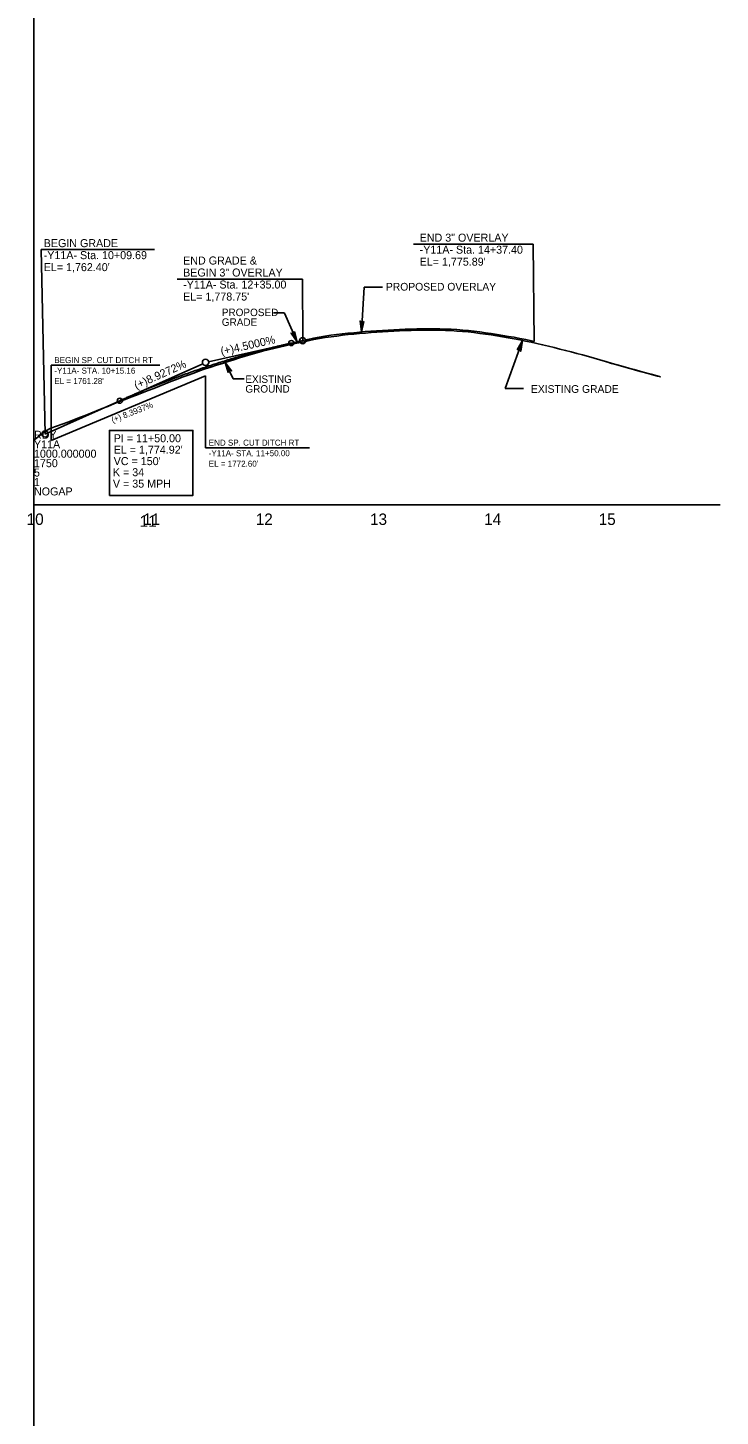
# Model space of a CAD drawing. Extents: x 498575 to 532350, y 405181 to 484585.
# Drawn here: x 505801 to 506406, y 440680 to 441895 of the extents above; entities that cross this region are included whole.
import ezdxf

# ---------------------------------------------------------------- set-up
doc = ezdxf.new("R2010")
doc.units = 0
for name, color, linetype in [('Exist Profile Cell', 7, 'Continuous'), ('Exist Vertical Profile Ground Line', 7, 'Continuous'), ('Exist Vertical Profile Horizontal Axis Label Major', 7, 'Continuous'), ('Prop Grid Mask', 7, 'Continuous'), ('Prop PFL Text', 7, 'Continuous'), ('Prop Vertical Profile Curve Label', 7, 'Continuous'), ('Prop Vertical Profile Ditch Grade Right', 7, 'Continuous'), ('Prop Vertical Profile Ditch Grade Right Label', 7, 'Continuous'), ('Prop Vertical Profile Grade', 7, 'Continuous'), ('Prop Vertical Profile Grade Label', 7, 'Continuous'), ('Prop VPI Label', 7, 'Continuous'), ('Typical Terminator CELL', 7, 'Continuous')]:
    doc.layers.add(name, color=color, linetype=linetype)

# ---------------------------------------------------------------- blocks, each defined once
blk = doc.blocks.new('TERMINATOR')
at = {"layer": 'Typical Terminator CELL'}
blk.add_lwpolyline([(-0.469, 0.081), (0, 0), (-0.471, -0.083), (-0.411, 0)], close=True, dxfattribs=at)

msp = doc.modelspace()

# ---------------------------------------------------------------- linework, layer by layer
at = {"layer": 'Exist Profile Cell'}
for q in [(505806.3, 442727.3), (506406.3, 441477.3), (505806.3, 440227.3)]:
    msp.add_line((505806.3, 441477.3), q, dxfattribs=at)
at = {"layer": 'Exist Vertical Profile Ground Line'}
for points in [[(505806, 441533.5), (505811, 441537.7), (505816, 441541.8), (505821, 441544.4), (505826, 441546.1), (505831, 441547.9), (505836, 441549.8), (505841, 441551.7), (505846, 441553.6), (505851, 441555.5), (505856, 441557.5), (505861, 441559.5), (505866, 441561.5), (505871, 441563.5), (505876, 441565.6), (505881, 441567.6), (505886, 441569.5), (505891, 441571.5), (505896, 441573.4), (505901, 441575.4), (505906, 441577.3), (505911, 441579.2), (505916, 441581.2), (505921, 441583.2), (505926, 441585.1), (505931, 441587.1), (505936, 441589), (505941, 441590.8), (505946, 441592.6), (505951, 441594.4), (505956, 441596.2), (505961, 441597.8), (505966, 441599.4), (505971, 441601), (505976, 441602.7), (505981, 441604.2), (505986, 441605.8), (505991, 441607.3), (505996, 441608.8), (506001, 441610.2), (506006, 441611.6), (506011, 441612.9), (506016, 441614.1), (506021, 441615.3), (506026, 441616.5), (506031, 441617.6), (506036, 441618.7), (506041, 441619.7), (506046, 441620.7), (506051, 441621.8), (506056, 441622.7), (506061, 441623.6), (506066, 441624.3), (506071, 441625), (506076, 441625.6), (506081, 441626.3), (506086, 441626.7), (506091, 441627.1), (506096, 441627.6), (506101, 441628), (506106, 441628.3), (506111, 441628.7), (506116, 441629), (506121, 441629.3), (506126, 441629.5), (506131, 441629.7), (506136, 441629.8), (506141, 441630), (506146, 441630.1), (506151, 441630.1), (506156, 441630), (506161, 441630), (506166, 441629.9), (506171, 441629.7), (506176, 441629.3), (506181, 441629), (506186, 441628.5), (506191, 441628), (506196, 441627.3), (506201, 441626.7), (506206, 441625.9), (506211, 441625.1), (506216, 441624.3), (506221, 441623.5), (506226, 441622.6), (506231, 441621.7), (506236, 441620.6), (506241, 441619.5), (506246, 441618.4), (506251, 441617.3), (506256, 441616.1), (506261, 441614.9), (506266, 441613.6), (506271, 441612.4), (506276, 441611.1), (506281, 441609.8), (506286, 441608.4), (506291, 441607), (506296, 441605.6), (506301, 441604.2), (506306, 441602.7)], [(506306, 441602.7), (506311, 441601.2), (506316, 441599.8), (506321, 441598.4), (506326, 441596.9), (506331, 441595.6), (506336, 441594.2), (506341, 441592.8), (506346, 441591.5), (506351, 441590.1), (506354.1, 441589.3)], [(506306.3, 441602.6), (506311.3, 441601.1), (506316.3, 441599.7), (506321.3, 441598.3), (506326.3, 441596.9), (506331.3, 441595.5), (506336.3, 441594.1), (506341.3, 441592.7), (506346.3, 441591.4), (506351.3, 441590), (506354.1, 441589.3)]]:
    msp.add_lwpolyline(points, dxfattribs=at)
at = {"layer": 'Prop Grid Mask'}
msp.add_lwpolyline([(505872.3, 441485.6), (505945.3, 441485.6), (505945.3, 441542.4), (505872.3, 441542.4)], close=True, dxfattribs=at)
at = {"layer": 'Prop PFL Text'}
for p, q in [((506095.1, 441667.8), (506092.5, 441628.5)), ((506111.1, 441667.8), (506095.1, 441667.8)), ((506025.4, 441645.2), (506015.8, 441645.2)), ((506036.3, 441619.9), (506025.3, 441644.9)), ((506218.2, 441579), (506233.5, 441621.1)), ((505973.5, 441601.8), (505980.5, 441587.5)), ((505990.1, 441587.5), (505980.5, 441587.5)), ((506234.2, 441579), (506218.2, 441579))]:
    msp.add_line(p, q, dxfattribs=at)
for points in [[(506034, 441628.8), (506036.3, 441619.9), (506031.1, 441627.5), (506033.1, 441627.1)], [(505976.1, 441593.1), (505973.5, 441601.8), (505979, 441594.5), (505977, 441594.8)]]:
    msp.add_lwpolyline(points, close=True, dxfattribs=at)
at = {"layer": 'Prop Vertical Profile Curve Label'}
for centre in [(506031.3, 441618.8), (505881.3, 441568.4)]:
    msp.add_circle(centre, 2.25, dxfattribs=at)
at = {"layer": 'Prop Vertical Profile Ditch Grade Right'}
msp.add_lwpolyline([(505821.4, 441533.7), (505956.3, 441590.3), (505956.3, 441590.3)], dxfattribs=at)
at = {"layer": 'Prop Vertical Profile Ditch Grade Right Label'}
for p, q in [((505821.4, 441533.7), (505821.4, 441599.6)), ((505916.3, 441599.6), (505821.4, 441599.6)), ((505956.3, 441590.3), (505956.3, 441527.3)), ((506047.3, 441527.3), (505956.3, 441527.3))]:
    msp.add_line(p, q, dxfattribs=at)
at = {"layer": 'Prop Vertical Profile Grade'}
for p, q in [((506031.3, 441618.8), (506041.3, 441621)), ((505816, 441539.3), (505881.3, 441568.4))]:
    msp.add_line(p, q, dxfattribs=at)
msp.add_lwpolyline([(506041.3, 441621.1), (506045.7, 441622), (506050.7, 441623), (506055.7, 441623.9), (506060.7, 441624.8), (506065.8, 441625.6), (506070.8, 441626.2), (506075.8, 441626.9), (506080.8, 441627.5), (506085.8, 441627.9), (506090.8, 441628.4), (506095.8, 441628.8), (506100.9, 441629.2), (506105.9, 441629.6), (506110.9, 441629.9), (506115.9, 441630.2), (506120.9, 441630.5), (506125.9, 441630.8), (506130.9, 441630.9), (506135.9, 441631.1), (506140.9, 441631.2), (506145.9, 441631.3), (506151, 441631.3), (506156, 441631.3), (506161, 441631.3), (506166, 441631.1), (506171, 441630.9), (506176, 441630.6), (506181.1, 441630.2), (506186.1, 441629.7), (506191.1, 441629.2), (506196.1, 441628.6), (506201.1, 441627.9), (506206.1, 441627.1), (506211.2, 441626.3), (506216.2, 441625.5), (506221.2, 441624.7), (506226.2, 441623.9), (506231.2, 441622.9), (506236.2, 441621.9), (506241.2, 441620.8), (506243.7, 441620.2)], dxfattribs=at)
msp.add_spline([(505881.3, 441568.4), (505884.3, 441569.8), (505887.3, 441571.1), (505890.3, 441572.4), (505893.3, 441573.7), (505896.3, 441575), (505899.3, 441576.2), (505902.3, 441577.5), (505905.3, 441578.7), (505908.3, 441580), (505911.3, 441581.2), (505914.3, 441582.4), (505917.3, 441583.6), (505920.3, 441584.7), (505923.3, 441585.9), (505926.3, 441587), (505929.3, 441588.2), (505932.3, 441589.3), (505935.3, 441590.4), (505938.3, 441591.5), (505941.3, 441592.6), (505944.3, 441593.6), (505947.3, 441594.7), (505950.3, 441595.7), (505953.3, 441596.8), (505956.3, 441597.8), (505959.3, 441598.8), (505962.3, 441599.8), (505965.3, 441600.7), (505968.3, 441601.7), (505971.3, 441602.6), (505974.3, 441603.6), (505977.3, 441604.5), (505980.3, 441605.4), (505983.3, 441606.3), (505986.3, 441607.2), (505989.3, 441608), (505992.3, 441608.9), (505995.3, 441609.7), (505998.3, 441610.6), (506001.3, 441611.4), (506004.3, 441612.2), (506007.3, 441613), (506010.3, 441613.7), (506013.3, 441614.5), (506016.3, 441615.3), (506019.3, 441616), (506022.3, 441616.7), (506025.3, 441617.4), (506028.3, 441618.1), (506031.3, 441618.8)], degree=3, dxfattribs=at)
at = {"layer": 'Prop VPI Label'}
for p, q in [((506138, 441705.3), (506242.7, 441705.3)), ((506242.7, 441705.3), (506243.7, 441620.2)), ((505812.6, 441700.5), (505911.6, 441700.5)), ((505812.6, 441700.5), (505816, 441539.3)), ((505931.5, 441674.8), (506041.2, 441674.8)), ((506041.3, 441621), (506041.2, 441674.8)), ((506031.3, 441618.8), (505959, 441602.5)), ((505881.3, 441568.4), (505953.8, 441600.8))]:
    msp.add_line(p, q, dxfattribs=at)
for centre in [(506041.3, 441621), (505956.3, 441601.9), (505816, 441539.3)]:
    msp.add_circle(centre, 2.75, dxfattribs=at)

# ---------------------------------------------------------------- block references
at = {"layer": 'Prop PFL Text', "xscale": 20}
for p, yscale, rotation in [((506092.5, 441628.5), 19.999999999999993, -93.70508386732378), ((506233.5, 441621.1), 20, 70.13551694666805)]:
    msp.add_blockref('TERMINATOR', p, dxfattribs=dict(at, yscale=yscale, rotation=rotation))

# ---------------------------------------------------------------- texts
at = {"layer": 'Exist Profile Cell'}
for s, p in [('RDY', (505806.3, 441535.1)), ('Y11A', (505806.3, 441526.8)), ('1000.000000', (505806.3, 441518.6)), ('1750', (505806.3, 441510.3)), ('5', (505806.3, 441502.1)), ('1', (505806.3, 441493.8)), ('NOGAP', (505806.3, 441485.6))]:
    msp.add_text(s, height=7, dxfattribs=at).set_placement(p)
at = {"layer": 'Exist Vertical Profile Horizontal Axis Label Major'}
for s, p in [('10', (505799.9, 441459.8)), ('11', (505898.7, 441458.2)), ('11', (505901.7, 441459.8)), ('12', (506000.2, 441459.8)), ('13', (506100.1, 441459.8)), ('14', (506199.9, 441459.8)), ('15', (506300, 441459.8))]:
    msp.add_text(s, height=10, dxfattribs=at).set_placement(p)
at = {"layer": 'Prop PFL Text'}
for s, height, p in [('PROPOSED OVERLAY', 6.75, (506114, 441664.7)), ('PROPOSED', 6.52, (505970.5, 441642.4)), ('GRADE', 6.52, (505970.5, 441633.9)), ('EXISTING', 6.52, (505991.1, 441584)), ('GROUND', 6.52, (505991.1, 441575.5)), ('EXISTING GRADE', 6.75, (506240.8, 441575.3))]:
    msp.add_text(s, height=height, dxfattribs=at).set_placement(p)
at = {"layer": 'Prop Vertical Profile Curve Label'}
msp.add_text("VC = 150'", height=7, dxfattribs=at).set_placement((505876, 441512.1))
at = {"layer": 'Prop Vertical Profile Ditch Grade Right Label'}
for s, rotation, p in [('-Y11A- STA. 10+15.16', 360, (505824.1, 441592.1)), ('BEGIN SP. CUT DITCH RT', 360, (505824.1, 441601.3)), ("EL = 1761.28'", 360, (505824.1, 441583)), ('(+) 8.3937%', 21.1708, (505875.1, 441548.9)), ('-Y11A- STA. 11+50.00', 360, (505959.1, 441519.9)), ('END SP. CUT DITCH RT', 360, (505959.1, 441529.1)), ("EL = 1772.60'", 360, (505959.1, 441510.7))]:
    msp.add_text(s, height=5.25, rotation=rotation, dxfattribs=at).set_placement(p)
at = {"layer": 'Prop Vertical Profile Grade Label'}
for s, rotation, p in [('(+)4.5000%', 12.6804, (505970.3, 441608.1)), ('(+)8.9272%', 24.0542, (505895.7, 441578.2))]:
    msp.add_text(s, height=7, rotation=rotation, dxfattribs=at).set_placement(p)
at = {"layer": 'Prop VPI Label'}
for s, p in [('BEGIN GRADE', (505814.8, 441702.7)), ('END 3" OVERLAY', (506143.5, 441707.5)), ('-Y11A- Sta. 10+09.69', (505814.8, 441692.2)), ('END GRADE &', (505936.7, 441687.5)), ('-Y11A- Sta. 14+37.40', (506143.5, 441697)), ("EL= 1,775.89'", (506143.5, 441686.5)), ("EL= 1,762.40'", (505814.8, 441681.7)), ('BEGIN 3" OVERLAY', (505936.7, 441677)), ('-Y11A- Sta. 12+35.00', (505936.7, 441666.5)), ("EL= 1,778.75'", (505936.7, 441656)), ('PI = 11+50.00', (505876, 441532.1)), ("EL = 1,774.92'", (505876, 441522.1)), ('V = 35 MPH', (505875.3, 441492.4)), ('K = 34', (505875.3, 441502.4))]:
    msp.add_text(s, height=7, dxfattribs=at).set_placement(p)

doc.saveas('drawing.dxf')
